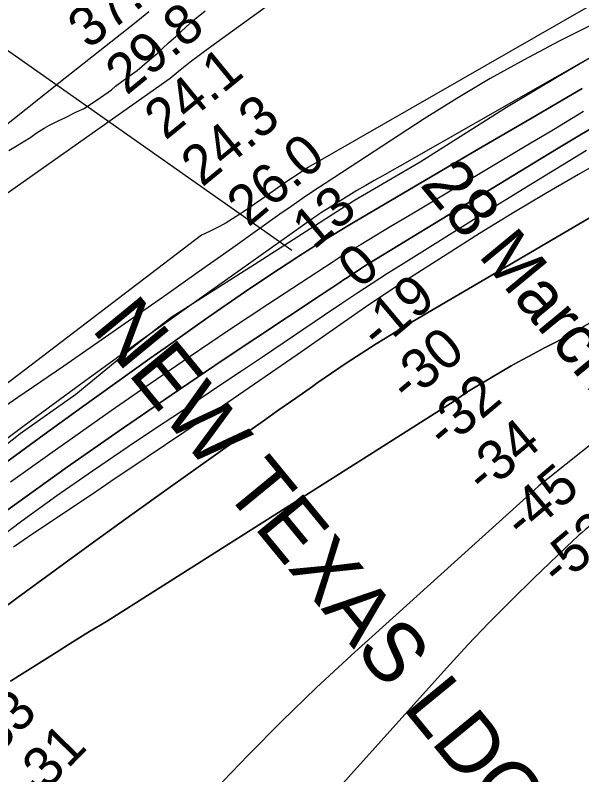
# Model space of a CAD drawing. Extents: x 3177185 to 3215018, y 812988 to 838321.
# Drawn here: x 3199081 to 3200034, y 825404 to 826681 of the extents above; entities that cross this region are included whole.
import ezdxf

# ---------------------------------------------------------------- set-up
doc = ezdxf.new("R2010")
doc.units = 0
for name, color, linetype in [('V-RIVR-EDGE', 7, 'Continuous'), ('V-RIVR-RANG', 7, 'Continuous'), ('V-RIVR-RANG-IDEN', 7, 'Continuous'), ('V-SITE-VEGE', 7, 'Continuous'), ('V-TOPO-DPTH', 7, 'Continuous'), ('V-TOPO-GNAM-IDEN', 7, 'Continuous'), ('V-TOPO-MAJR', 7, 'Continuous'), ('V-TOPO-MINR', 7, 'Continuous'), ('V-TOPO-WATR', 7, 'Continuous')]:
    doc.layers.add(name, color=color, linetype=linetype)

msp = doc.modelspace()

# ---------------------------------------------------------------- linework, layer by layer
at = {"layer": 'V-RIVR-EDGE'}
msp.add_lwpolyline([(3201575.3, 827368.2), (3201461.3, 827318.5), (3201383.9, 827282.6), (3201283.8, 827241.5), (3201174.1, 827191.4), (3201075.8, 827146.4), (3200961.3, 827088.9), (3200854.3, 827042.2), (3200778.1, 826996.8), (3200659.3, 826936.6), (3200542.6, 826878.7), (3200402.1, 826802.1), (3200285.9, 826748), (3200093, 826635.9), (3199993.8, 826577.9), (3199907.6, 826526.4), (3199762.2, 826434.2), (3199651.6, 826369.7), (3199483.1, 826261.4), (3199343.4, 826172.7), (3199283.7, 826126.3), (3199183.1, 826043.5), (3199089.5, 825977.3), (3198984.1, 825894.5)], dxfattribs=at)
at = {"layer": 'V-RIVR-RANG'}
msp.add_line((3198646.5, 826918.7), (3199546.5, 826286.2), dxfattribs=at)
at = {"layer": 'V-SITE-VEGE'}
for points in [[(3199153.1, 826503.9), (3199164.5, 826509.1), (3199184.3, 826518.8), (3199197.2, 826524.8), (3199224.6, 826542.8), (3199242.9, 826556.2), (3199249.8, 826562.3), (3199271.1, 826578), (3199286.3, 826588.5), (3199307, 826606.5), (3199319.9, 826617), (3199339, 826635.1), (3199351.2, 826645.6), (3199368.8, 826662.1), (3199380.2, 826672.6), (3199400.8, 826689.1)], [(3199070.1, 826453.8), (3199081.5, 826460.5), (3199107.4, 826476.2), (3199116.5, 826483), (3199129.5, 826491.2), (3199138.6, 826496.5), (3199153.1, 826503.9)]]:
    msp.add_lwpolyline(points, dxfattribs=at)
at = {"layer": 'V-TOPO-DPTH'}
for points in [[(3200069.3, 826675), (3200027.6, 826653.7), (3199994.6, 826637), (3199937, 826606.6), (3199880, 826575), (3199824.1, 826541.5), (3199768.9, 826506.9), (3199602.5, 826398.5), (3199583.2, 826385.9), (3199564.1, 826373), (3199545.2, 826359.9), (3199526.3, 826346.7), (3199447.2, 826290.4), (3199388.8, 826249), (3199330.2, 826207.7), (3199271.6, 826166.7), (3199212.8, 826125.8), (3199162.9, 826091.2), (3199124.3, 826064.7), (3199085.7, 826038.2), (3199046.9, 826012)], [(3199066.9, 825930.2), (3199129.5, 825976.2), (3199192.6, 826021.7), (3199307.4, 826103.7), (3199338.7, 826125.9), (3199370, 826148), (3199401.3, 826170.1), (3199432.7, 826192), (3199437.7, 826195.6), (3199466.8, 826215.6), (3199495.9, 826235.4), (3199525.3, 826254.8), (3199554.9, 826274), (3199558, 826276.1), (3199586.2, 826293.9), (3199614.6, 826311.6), (3199643.2, 826328.9), (3199671.9, 826345.9), (3199782.4, 826410.6), (3199866.5, 826459.8), (3199950.6, 826509), (3200034.7, 826558.2)], [(3199066.9, 825930.2), (3199129.5, 825976.2), (3199192.6, 826021.7), (3199307.4, 826103.7), (3199338.7, 826125.9), (3199370, 826148), (3199401.3, 826170.1), (3199432.7, 826192), (3199437.7, 826195.6), (3199466.8, 826215.6), (3199495.9, 826235.4), (3199525.3, 826254.8), (3199554.9, 826274), (3199558, 826276.1), (3199586.2, 826293.9), (3199614.6, 826311.6), (3199643.2, 826328.9), (3199671.9, 826345.9), (3199782.4, 826410.6), (3199866.5, 826459.8), (3199950.6, 826509), (3200034.7, 826558.2)], [(3198889.5, 825720.1), (3199083.1, 825860.1), (3199169.2, 825921.7), (3199255.8, 825982.5), (3199343.1, 826042.3), (3199430.9, 826101.5), (3199594.2, 826210), (3199600.8, 826214.3), (3199607.3, 826218.7), (3199613.8, 826223), (3199620.3, 826227.4), (3199626.8, 826231.8), (3199633.3, 826236.1), (3199639.8, 826240.4), (3199646.3, 826244.7), (3199647.4, 826245.4), (3199654.5, 826250), (3199661.6, 826254.6), (3199668.7, 826259.1), (3199675.9, 826263.5), (3199991.7, 826456.1), (3200082.1, 826510.6)], [(3200082.1, 826510.6), (3199991.7, 826456.1), (3199675.9, 826263.5), (3199668.7, 826259.1), (3199661.6, 826254.6), (3199654.5, 826250), (3199647.4, 826245.4), (3199646.3, 826244.7), (3199639.8, 826240.4), (3199633.3, 826236.1), (3199626.8, 826231.8), (3199620.3, 826227.4), (3199613.8, 826223), (3199607.3, 826218.7), (3199600.8, 826214.3), (3199594.2, 826210), (3199430.9, 826101.5), (3199343.1, 826042.3), (3199255.8, 825982.5), (3199169.2, 825921.7), (3199083.1, 825860.1), (3198889.5, 825720.1)], [(3200069.2, 826436.9), (3200028.4, 826413.5), (3199972.5, 826381), (3199917, 826348), (3199862, 826314), (3199807.3, 826279.6), (3199727.2, 826228.3), (3199712.9, 826218.9), (3199698.6, 826209.5), (3199684.5, 826200), (3199670.3, 826190.3), (3199555.3, 826110.4), (3199492.4, 826067), (3199429.5, 826023.7), (3199366.3, 825980.8), (3199303.1, 825938), (3199241.8, 825896.8), (3199209.1, 825874.8), (3199176.3, 825852.8), (3199143.5, 825830.9), (3199110.7, 825809), (3199078.1, 825786.8)], [(3200069.2, 826436.9), (3200028.4, 826413.5), (3199972.5, 826381), (3199917, 826348), (3199862, 826314), (3199807.3, 826279.6), (3199727.2, 826228.3), (3199712.9, 826218.9), (3199698.6, 826209.5), (3199684.5, 826200), (3199670.3, 826190.3), (3199555.3, 826110.4), (3199492.4, 826067), (3199429.5, 826023.7), (3199366.3, 825980.8), (3199303.1, 825938), (3199241.8, 825896.8), (3199209.1, 825874.8), (3199176.3, 825852.8), (3199143.5, 825830.9), (3199110.7, 825809), (3199078.1, 825786.8)], [(3198999.1, 825638.1), (3199083.7, 825700.6), (3199148.1, 825747.9), (3199212.6, 825795), (3199277.4, 825841.7), (3199342.4, 825888.1), (3199468.4, 825977.6), (3199496.5, 825997.5), (3199524.6, 826017.4), (3199552.8, 826037.3), (3199581, 826057.1), (3199588.3, 826062.2), (3199613, 826079.2), (3199637.9, 826096), (3199663, 826112.4), (3199688.3, 826128.5), (3199713.8, 826144.2), (3199739.4, 826159.9), (3199765.2, 826175.3), (3199791, 826190.5), (3199912.5, 826261.5), (3199999.1, 826312.3), (3200085.5, 826363.2)], [(3200085.5, 826363.2), (3199999.1, 826312.3), (3199912.5, 826261.5), (3199791, 826190.5), (3199765.2, 826175.3), (3199739.4, 826159.9), (3199713.8, 826144.2), (3199688.3, 826128.5), (3199663, 826112.4), (3199637.9, 826096), (3199613, 826079.2), (3199588.3, 826062.2), (3199581, 826057.1), (3199552.8, 826037.3), (3199524.6, 826017.4), (3199496.5, 825997.5), (3199468.4, 825977.6), (3199342.4, 825888.1), (3199277.4, 825841.7), (3199212.6, 825795), (3199148.1, 825747.9), (3199083.7, 825700.6), (3198999.1, 825638.1)], [(3199073.1, 825561.4), (3199150, 825609.6), (3199178.1, 825627.1), (3199206.2, 825644.5), (3199234.5, 825661.7), (3199819.3, 826032), (3199827.1, 826037.9), (3199835.1, 826043.5), (3199843.3, 826048.9), (3199851.7, 826054), (3199897.1, 826080.9), (3199915.4, 826091.5), (3199933.9, 826101.9), (3199952.6, 826111.9), (3199971.5, 826121.7), (3199990.3, 826131.5), (3200009, 826141.5), (3200027.5, 826151.9), (3200045.9, 826162.6)], [(3200045.9, 826162.6), (3200027.5, 826151.9), (3200009, 826141.5), (3199990.3, 826131.5), (3199971.5, 826121.7), (3199952.6, 826111.9), (3199933.9, 826101.9), (3199915.4, 826091.5), (3199897.1, 826080.9), (3199851.7, 826054), (3199843.3, 826048.9), (3199835.1, 826043.5), (3199827.1, 826037.9), (3199819.3, 826032), (3199234.5, 825661.7), (3199206.2, 825644.5), (3199178.1, 825627.1), (3199150, 825609.6), (3199073.1, 825561.4)]]:
    msp.add_lwpolyline(points, dxfattribs=at)
at = {"layer": 'V-TOPO-MAJR'}
for points in [[(3199305.9, 826686.9), (3199287.1, 826671.8), (3199268.2, 826656.9), (3199167.8, 826577.7), (3199098.7, 826523.1), (3199029.7, 826468.4)], [(3200219.8, 826095), (3199977.2, 825902.1), (3199969.5, 825895.9), (3199961.9, 825889.5), (3199954.4, 825883.1), (3199947, 825876.5), (3199646.5, 825604.6), (3199587.5, 825549.7), (3199529.3, 825493.9), (3199472.7, 825436.5), (3199417, 825378.2)]]:
    msp.add_lwpolyline(points, dxfattribs=at)
at = {"layer": 'V-TOPO-MINR'}
for points in [[(3200600.9, 827428.7), (3200330.1, 827253), (3200303.3, 827235.6), (3200276.5, 827218.4), (3200249.6, 827201.3), (3200222.6, 827184.3), (3200079.3, 827094.3), (3199981.2, 827031.3), (3199884.1, 826967.1), (3199788.2, 826901), (3199693.2, 826833.6), (3199410.1, 826628.4), (3199392.7, 826615.5), (3199375.4, 826602.4), (3199358.5, 826588.9), (3199341.7, 826575.2), (3198741.7, 826152)], [(3201765.5, 826937.4), (3200907.8, 826490), (3200882.4, 826476.3), (3200857.2, 826462.3), (3200832.4, 826447.7), (3200807.8, 826432.7), (3200783.6, 826417), (3200759.6, 826401), (3200736.1, 826384.3), (3200712.9, 826367.3), (3200686, 826347), (3200649.8, 826319.3), (3200613.8, 826291.2), (3200578.2, 826262.6), (3200542.9, 826233.7), (3200039.6, 825815.6), (3200034.6, 825811.4), (3200029.7, 825807.1)], [(3200427, 826915.1), (3199574.5, 826425.6), (3199557.1, 826414.2), (3199539.8, 826402.6), (3199522.7, 826390.8), (3199505.6, 826378.8), (3199495.8, 826371.8), (3199483.7, 826363.4), (3199471.5, 826355), (3199459.1, 826346.9), (3199446.6, 826338.9), (3199433.9, 826331.3), (3199421, 826324.1), (3199407.8, 826317.5), (3199394.4, 826311.2), (3198783.3, 825845.6)], [(3200069.3, 826675), (3200027.6, 826653.7), (3199994.6, 826637), (3199937, 826606.6), (3199880, 826575), (3199824.1, 826541.5), (3199768.9, 826506.9), (3199602.5, 826398.5), (3199583.2, 826385.9), (3199564.1, 826373), (3199545.2, 826359.9), (3199526.3, 826346.7), (3199447.2, 826290.4), (3199388.8, 826249), (3199330.2, 826207.7), (3199271.6, 826166.7), (3199212.8, 826125.8), (3199162.9, 826091.2), (3199124.3, 826064.7), (3199085.7, 826038.2), (3199046.9, 826012)], [(3200114.4, 826647.8), (3200021.2, 826594.5), (3199927.8, 826541.2), (3199728, 826427.6), (3199713.7, 826419.4), (3199699.3, 826411.3), (3199684.9, 826403.2), (3199670.6, 826395.1), (3199669.7, 826394.6), (3199655.9, 826386.6), (3199642.1, 826378.4), (3199628.5, 826370), (3199615, 826361.4), (3199594.7, 826348.2), (3199591.4, 826346), (3199588.2, 826343.8), (3199584.9, 826341.6), (3199581.7, 826339.3), (3199390.5, 826203.8), (3199291.9, 826133.4), (3199193.7, 826062.4), (3199096.1, 825990.7), (3198998.9, 825918.4)], [(3200037, 826519.2), (3199986.6, 826488.9), (3199936.1, 826458.8), (3199885.6, 826428.7), (3199857.3, 826411.9), (3199820.9, 826390.3), (3199784.6, 826368.6), (3199748.2, 826346.9), (3199711.8, 826325.3), (3199662.8, 826296), (3199651, 826288.9), (3199639.3, 826281.6), (3199627.7, 826274.3), (3199616.1, 826266.8), (3199505.9, 826194.7), (3199439.5, 826150.8), (3199373.5, 826106.4), (3199307.9, 826061.3), (3199242.6, 826015.8), (3199139.5, 825942.9), (3199106.2, 825919.4), (3199073, 825895.8)], [(3200082.1, 826510.6), (3199991.7, 826456.1), (3199675.9, 826263.5), (3199668.7, 826259.1), (3199661.6, 826254.6), (3199654.5, 826250), (3199647.4, 826245.4), (3199646.3, 826244.7), (3199639.8, 826240.4), (3199633.3, 826236.1), (3199626.8, 826231.8), (3199620.3, 826227.4), (3199613.8, 826223), (3199607.3, 826218.7), (3199600.8, 826214.3), (3199594.2, 826210), (3199430.9, 826101.5), (3199343.1, 826042.3), (3199255.8, 825982.5), (3199169.2, 825921.7), (3199083.1, 825860.1), (3198889.5, 825720.1)], [(3200041.9, 826453.6), (3199951.3, 826398.6), (3199861.1, 826342.9), (3199733.3, 826263.2), (3199707.3, 826246.8), (3199681.5, 826230.3), (3199655.9, 826213.4), (3199630.3, 826196.4), (3199601.1, 826176.7), (3199566.3, 826153.2), (3199531.5, 826129.7), (3199496.7, 826106.3), (3199461.9, 826082.9), (3199427, 826059.5), (3199392.1, 826036.1), (3199357.2, 826012.8), (3199322.3, 825989.5), (3199271, 825955.4), (3199210.8, 825914.5), (3199151.1, 825872.9), (3199092.3, 825830.2), (3199033.9, 825786.7)], [(3200069.2, 826436.9), (3200028.4, 826413.5), (3199972.5, 826381), (3199917, 826348), (3199862, 826314), (3199807.3, 826279.6), (3199727.2, 826228.3), (3199712.9, 826218.9), (3199698.6, 826209.5), (3199684.5, 826200), (3199670.3, 826190.3), (3199555.3, 826110.4), (3199492.4, 826067), (3199429.5, 826023.7), (3199366.3, 825980.8), (3199303.1, 825938), (3199241.8, 825896.8), (3199209.1, 825874.8), (3199176.3, 825852.8), (3199143.5, 825830.9), (3199110.7, 825809), (3199078.1, 825786.8)], [(3200085.5, 826363.2), (3199999.1, 826312.3), (3199912.5, 826261.5), (3199791, 826190.5), (3199765.2, 826175.3), (3199739.4, 826159.9), (3199713.8, 826144.2), (3199688.3, 826128.5), (3199663, 826112.4), (3199637.9, 826096), (3199613, 826079.2), (3199588.3, 826062.2), (3199581, 826057.1), (3199552.8, 826037.3), (3199524.6, 826017.4), (3199496.5, 825997.5), (3199468.4, 825977.6), (3199342.4, 825888.1), (3199277.4, 825841.7), (3199212.6, 825795), (3199148.1, 825747.9), (3199083.7, 825700.6), (3198999.1, 825638.1)], [(3200045.9, 826162.6), (3200027.5, 826151.9), (3200009, 826141.5), (3199990.3, 826131.5), (3199971.5, 826121.7), (3199952.6, 826111.9), (3199933.9, 826101.9), (3199915.4, 826091.5), (3199897.1, 826080.9), (3199851.7, 826054), (3199843.3, 826048.9), (3199835.1, 826043.5), (3199827.1, 826037.9), (3199819.3, 826032), (3199234.5, 825661.7), (3199206.2, 825644.5), (3199178.1, 825627.1), (3199150, 825609.6), (3199073.1, 825561.4)], [(3200034.6, 825811.4), (3200029.7, 825807.1), (3200024.9, 825802.8), (3200020.1, 825798.3), (3199953.4, 825734.5), (3199915.7, 825697.6), (3199878.6, 825660.2), (3199842.4, 825622), (3199806.7, 825583.2), (3199421.6, 825155.3)], [(3200029.7, 825807.1), (3200024.9, 825802.8), (3200020.1, 825798.3), (3199953.4, 825734.5), (3199915.7, 825697.6), (3199878.6, 825660.2), (3199842.4, 825622), (3199806.7, 825583.2), (3199421.6, 825155.3)]]:
    msp.add_lwpolyline(points, dxfattribs=at)
at = {"layer": 'V-TOPO-WATR'}
msp.add_lwpolyline([(3200034.7, 826558.2), (3199950.6, 826509), (3199866.5, 826459.8), (3199782.4, 826410.6), (3199671.9, 826345.9), (3199643.2, 826328.9), (3199614.6, 826311.6), (3199586.2, 826293.9), (3199558, 826276.1), (3199554.9, 826274), (3199525.3, 826254.8), (3199495.9, 826235.4), (3199466.8, 826215.6), (3199437.7, 826195.6), (3199432.7, 826192), (3199401.3, 826170.1), (3199370, 826148), (3199338.7, 826125.9), (3199307.4, 826103.7), (3199192.6, 826021.7), (3199129.5, 825976.2), (3199066.9, 825930.2)], dxfattribs=at)

# ---------------------------------------------------------------- texts
at = {"layer": 'V-RIVR-RANG'}
for s, rotation, p in [('37.5', 39.2983, (3199204.8, 826622.8)), ('29.8', 39.2983, (3199268.3, 826545.6)), ('24.1', 39.2983, (3199333.7, 826469.9)), ('24.3', 39.2983, (3199395.4, 826391.2)), ('26.0', 40.0673, (3199473.2, 826323.9)), ('13', 40.0673, (3199583, 826285.5)), ('0', 40.0673, (3199660, 826219.7)), ('-19', 40.0673, (3199692.5, 826116.3)), ('-30', 40.0673, (3199741.9, 826027.2)), ('-32', 40.0673, (3199804, 825948.8)), ('-34', 40.0673, (3199869.8, 825873.4)), ('-45', 40.0673, (3199934.7, 825797.4)), ('-53', 40.0673, (3199995.4, 825717.8)), ('-33', 45.5754, (3199030.4, 825413.8)), ('-31', 45.5754, (3199113.6, 825355.8))]:
    msp.add_text(s, height=67, rotation=rotation, dxfattribs=at).set_placement(p)
at = {"layer": 'V-RIVR-RANG-IDEN'}
msp.add_text('28 March   W.S.  42.1', height=83, rotation=309.5695, dxfattribs=at).set_placement((3199760.2, 826395.9))
at = {"layer": 'V-TOPO-GNAM-IDEN'}
msp.add_text('NEW TEXAS LDG.', height=100, rotation=309.4092, dxfattribs=at).set_placement((3199207.7, 826153.4))

doc.saveas('drawing.dxf')
